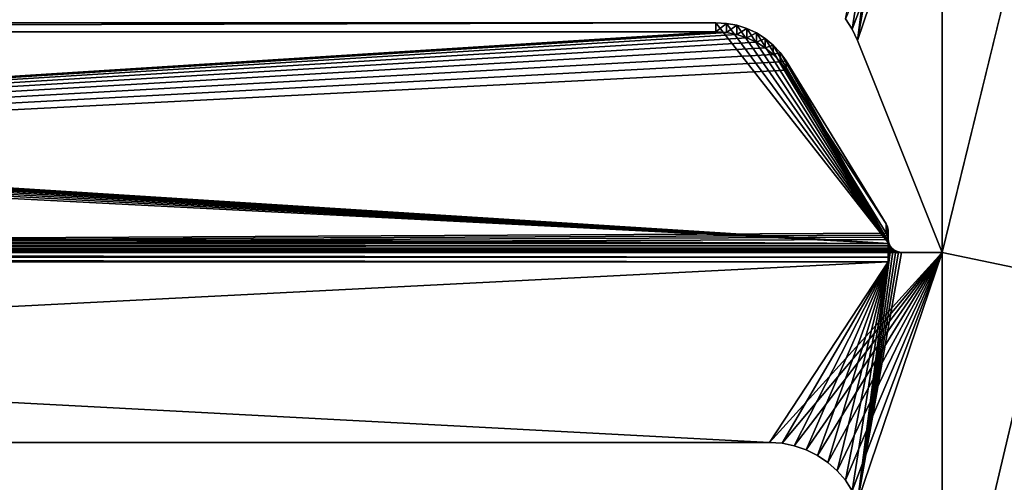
# Model space of a CAD drawing. Extents: x -547 to 547, y 0 to 578.
# Tile 273 of 472: x 195 to 232, y 55 to 72. Entities that reach past the tile are written whole.
import ezdxf

# ---------------------------------------------------------------- set-up
doc = ezdxf.new("R2010")
doc.units = 0
doc.header["$LTSCALE"] = 65.185185
for name, color, linetype in [('3', 7, 'CONTINUOUS'), ('332', 7, 'CONTINUOUS'), ('339', 7, 'CONTINUOUS'), ('424', 7, 'CONTINUOUS'), ('425', 7, 'CONTINUOUS'), ('462', 7, 'CONTINUOUS'), ('463', 7, 'CONTINUOUS'), ('467', 7, 'CONTINUOUS'), ('469', 7, 'CONTINUOUS'), ('470', 7, 'CONTINUOUS'), ('471', 7, 'CONTINUOUS'), ('472', 7, 'CONTINUOUS'), ('473', 7, 'CONTINUOUS'), ('474', 7, 'CONTINUOUS'), ('611', 7, 'CONTINUOUS'), ('613', 7, 'CONTINUOUS'), ('683', 7, 'CONTINUOUS'), ('684', 7, 'CONTINUOUS'), ('9', 7, 'CONTINUOUS')]:
    doc.layers.add(name, color=color, linetype=linetype)

msp = doc.modelspace()

# ---------------------------------------------------------------- linework, layer by layer
at = {"layer": '3', "color": 7, "linetype": 'CONTINUOUS'}
for points in [[(528.7, 1.5, -68), (-528.7, 1.5, -68), (528.7, 576.5, -68), (528.7, 1.5, -68)], [(528.7, 576.5, -68), (-528.7, 1.5, -68), (-528.7, 576.5, -68), (528.7, 576.5, -68)]]:
    msp.add_3dface(points, dxfattribs=at)
at = {"layer": '332', "color": 7, "linetype": 'CONTINUOUS'}
for points in [[(0, 576.5, 68), (226.18, 105.217, 68), (525, 1.5, 68), (0, 576.5, 68)], [(525, 576.5, 68), (0, 576.5, 68), (525, 1.5, 68), (525, 576.5, 68)], [(226.18, 105.217, 68), (226.38, 104.8, 68), (525, 1.5, 68), (226.18, 105.217, 68)], [(226.38, 104.8, 68), (229.5, 97, 68), (525, 1.5, 68), (226.38, 104.8, 68)], [(229.5, 97, 68), (229.5, 80, 68), (525, 1.5, 68), (229.5, 97, 68)], [(225.927, 71.604, 68), (226.18, 71.217, 68), (229.5, 80, 68), (225.927, 71.604, 68)], [(226.18, 71.217, 68), (226.38, 70.8, 68), (229.5, 80, 68), (226.18, 71.217, 68)], [(226.38, 70.8, 68), (229.5, 63, 68), (229.5, 80, 68), (226.38, 70.8, 68)], [(229.5, 80, 68), (229.5, 63, 68), (525, 1.5, 68), (229.5, 80, 68)], [(96.87, 56, 68), (223.13, 56, 68), (90.5, 63, 68), (96.87, 56, 68)], [(223.13, 56, 68), (229.5, 63, 68), (90.5, 63, 68), (223.13, 56, 68)], [(223.13, 56, 68), (223.592, 55.969, 68), (229.5, 63, 68), (223.13, 56, 68)], [(223.592, 55.969, 68), (224.045, 55.878, 68), (229.5, 63, 68), (223.592, 55.969, 68)], [(224.045, 55.878, 68), (224.483, 55.728, 68), (229.5, 63, 68), (224.045, 55.878, 68)], [(224.483, 55.728, 68), (224.897, 55.522, 68), (229.5, 63, 68), (224.483, 55.728, 68)], [(224.897, 55.522, 68), (225.28, 55.262, 68), (229.5, 63, 68), (224.897, 55.522, 68)], [(225.28, 55.262, 68), (225.625, 54.955, 68), (229.5, 63, 68), (225.28, 55.262, 68)], [(225.625, 54.955, 68), (225.927, 54.604, 68), (229.5, 63, 68), (225.625, 54.955, 68)], [(225.927, 54.604, 68), (226.18, 54.217, 68), (229.5, 63, 68), (225.927, 54.604, 68)], [(226.18, 54.217, 68), (226.38, 53.8, 68), (229.5, 63, 68), (226.18, 54.217, 68)], [(226.38, 53.8, 68), (229.5, 46, 68), (229.5, 63, 68), (226.38, 53.8, 68)], [(229.5, 63, 68), (229.5, 46, 68), (525, 1.5, 68), (229.5, 63, 68)]]:
    msp.add_3dface(points, dxfattribs=at)
at = {"layer": '339', "color": 3, "linetype": 'CONTINUOUS'}
for points in [[(349, 551.5, 67), (69.5, 63, 67), (69.5, 80, 67), (349, 551.5, 67)], [(69.5, 63, 67), (349, 551.5, 67), (93.82, 105.217, 67), (69.5, 63, 67)], [(349, 551.5, 67), (349, 9.5, 67), (229.5, 12, 67), (349, 551.5, 67)], [(349, 551.5, 67), (229.5, 12, 67), (229.5, 29, 67), (349, 551.5, 67)], [(349, 551.5, 67), (229.5, 29, 67), (229.5, 46, 67), (349, 551.5, 67)], [(349, 551.5, 67), (229.5, 46, 67), (229.5, 63, 67), (349, 551.5, 67)], [(349, 551.5, 67), (229.5, 63, 67), (229.5, 80, 67), (349, 551.5, 67)], [(227.688, 80.109, 67), (226.38, 70.8, 67), (227.609, 80.188, 67), (227.688, 80.109, 67)], [(227.609, 80.188, 67), (226.38, 70.8, 67), (227.5, 79.647, 67), (227.609, 80.188, 67)], [(227.783, 80.05, 67), (226.38, 70.8, 67), (227.688, 80.109, 67), (227.783, 80.05, 67)], [(227.889, 80.013, 67), (226.38, 70.8, 67), (227.783, 80.05, 67), (227.889, 80.013, 67)], [(228, 80, 67), (226.38, 70.8, 67), (227.889, 80.013, 67), (228, 80, 67)], [(229.5, 63, 67), (226.38, 70.8, 67), (229.5, 80, 67), (229.5, 63, 67)], [(229.5, 80, 67), (226.38, 70.8, 67), (228, 80, 67), (229.5, 80, 67)], [(226.18, 71.217, 67), (225.927, 71.604, 67), (227.5, 79.647, 67), (226.18, 71.217, 67)], [(226.38, 70.8, 67), (226.18, 71.217, 67), (227.5, 79.647, 67), (226.38, 70.8, 67)], [(227.688, 63.109, 67), (226.38, 53.8, 67), (227.609, 63.188, 67), (227.688, 63.109, 67)], [(227.609, 63.188, 67), (226.38, 53.8, 67), (227.5, 62.647, 67), (227.609, 63.188, 67)], [(227.5, 63.5, 67), (227.513, 63.389, 67), (227.5, 62.647, 67), (227.5, 63.5, 67)], [(227.513, 63.389, 67), (227.55, 63.283, 67), (227.5, 62.647, 67), (227.513, 63.389, 67)], [(227.55, 63.283, 67), (227.609, 63.188, 67), (227.5, 62.647, 67), (227.55, 63.283, 67)], [(227.783, 63.05, 67), (226.38, 53.8, 67), (227.688, 63.109, 67), (227.783, 63.05, 67)], [(227.889, 63.013, 67), (226.38, 53.8, 67), (227.783, 63.05, 67), (227.889, 63.013, 67)], [(228, 63, 67), (226.38, 53.8, 67), (227.889, 63.013, 67), (228, 63, 67)], [(229.5, 46, 67), (226.38, 53.8, 67), (229.5, 63, 67), (229.5, 46, 67)], [(229.5, 63, 67), (226.38, 53.8, 67), (228, 63, 67), (229.5, 63, 67)], [(96.87, 56, 67), (92.5, 62.647, 67), (227.5, 62.647, 67), (96.87, 56, 67)], [(223.13, 56, 67), (96.87, 56, 67), (227.5, 62.647, 67), (223.13, 56, 67)], [(223.592, 55.969, 67), (223.13, 56, 67), (227.5, 62.647, 67), (223.592, 55.969, 67)], [(224.045, 55.878, 67), (223.592, 55.969, 67), (227.5, 62.647, 67), (224.045, 55.878, 67)], [(224.483, 55.728, 67), (224.045, 55.878, 67), (227.5, 62.647, 67), (224.483, 55.728, 67)], [(224.897, 55.522, 67), (224.483, 55.728, 67), (227.5, 62.647, 67), (224.897, 55.522, 67)], [(225.28, 55.262, 67), (224.897, 55.522, 67), (227.5, 62.647, 67), (225.28, 55.262, 67)], [(225.625, 54.955, 67), (225.28, 55.262, 67), (227.5, 62.647, 67), (225.625, 54.955, 67)], [(225.927, 54.604, 67), (225.625, 54.955, 67), (227.5, 62.647, 67), (225.927, 54.604, 67)], [(226.18, 54.217, 67), (225.927, 54.604, 67), (227.5, 62.647, 67), (226.18, 54.217, 67)], [(226.38, 53.8, 67), (226.18, 54.217, 67), (227.5, 62.647, 67), (226.38, 53.8, 67)]]:
    msp.add_3dface(points, dxfattribs=at)
at = {"layer": '424', "color": 7, "linetype": 'CONTINUOUS'}
for points in [[(223.592, 55.969, 68), (223.13, 56, 68), (223.592, 55.969, 67), (223.592, 55.969, 68)], [(223.592, 55.969, 67), (223.13, 56, 68), (223.13, 56, 67.5), (223.592, 55.969, 67)], [(223.13, 56, 67), (223.592, 55.969, 67), (223.13, 56, 67.5), (223.13, 56, 67)], [(224.045, 55.878, 68), (223.592, 55.969, 68), (224.045, 55.878, 67), (224.045, 55.878, 68)], [(223.592, 55.969, 68), (223.592, 55.969, 67), (224.045, 55.878, 67), (223.592, 55.969, 68)], [(224.483, 55.728, 68), (224.045, 55.878, 68), (224.483, 55.728, 67), (224.483, 55.728, 68)], [(224.045, 55.878, 68), (224.045, 55.878, 67), (224.483, 55.728, 67), (224.045, 55.878, 68)], [(224.897, 55.522, 68), (224.483, 55.728, 68), (224.897, 55.522, 67), (224.897, 55.522, 68)], [(224.483, 55.728, 68), (224.483, 55.728, 67), (224.897, 55.522, 67), (224.483, 55.728, 68)], [(225.28, 55.262, 68), (224.897, 55.522, 68), (225.28, 55.262, 67), (225.28, 55.262, 68)], [(224.897, 55.522, 68), (224.897, 55.522, 67), (225.28, 55.262, 67), (224.897, 55.522, 68)], [(225.625, 54.955, 68), (225.28, 55.262, 68), (225.625, 54.955, 67), (225.625, 54.955, 68)], [(225.28, 55.262, 68), (225.28, 55.262, 67), (225.625, 54.955, 67), (225.28, 55.262, 68)], [(225.927, 54.604, 68), (225.625, 54.955, 68), (225.927, 54.604, 67), (225.927, 54.604, 68)], [(225.625, 54.955, 68), (225.625, 54.955, 67), (225.927, 54.604, 67), (225.625, 54.955, 68)], [(226.18, 54.217, 68), (225.927, 54.604, 68), (226.18, 54.217, 67), (226.18, 54.217, 68)], [(225.927, 54.604, 68), (225.927, 54.604, 67), (226.18, 54.217, 67), (225.927, 54.604, 68)]]:
    msp.add_3dface(points, dxfattribs=at)
at = {"layer": '425', "color": 7, "linetype": 'CONTINUOUS'}
for points in [[(223.13, 56, 68), (96.87, 56, 68), (223.13, 56, 67.5), (223.13, 56, 68)], [(96.87, 56, 68), (223.13, 56, 67), (223.13, 56, 67.5), (96.87, 56, 68)], [(223.13, 56, 67), (96.87, 56, 68), (96.87, 56, 67.5), (223.13, 56, 67)], [(96.87, 56, 67), (223.13, 56, 67), (96.87, 56, 67.5), (96.87, 56, 67)]]:
    msp.add_3dface(points, dxfattribs=at)
at = {"layer": '462', "color": 7, "linetype": 'CONTINUOUS'}
for points in [[(229.5, 63, 68), (226.38, 70.8, 68), (229.5, 63, 67), (229.5, 63, 68)], [(229.5, 63, 67), (226.38, 70.8, 68), (226.38, 70.8, 67.5), (229.5, 63, 67)], [(226.38, 70.8, 67), (229.5, 63, 67), (226.38, 70.8, 67.5), (226.38, 70.8, 67)]]:
    msp.add_3dface(points, dxfattribs=at)
at = {"layer": '463', "color": 7, "linetype": 'CONTINUOUS'}
for points in [[(226.18, 71.217, 68), (225.927, 71.604, 68), (226.18, 71.217, 67), (226.18, 71.217, 68)], [(225.927, 71.604, 68), (225.927, 71.604, 67), (226.18, 71.217, 67), (225.927, 71.604, 68)], [(226.38, 70.8, 68), (226.18, 71.217, 68), (226.38, 70.8, 67.5), (226.38, 70.8, 68)], [(226.18, 71.217, 68), (226.18, 71.217, 67), (226.38, 70.8, 67), (226.18, 71.217, 68)], [(226.18, 71.217, 68), (226.38, 70.8, 67), (226.38, 70.8, 67.5), (226.18, 71.217, 68)]]:
    msp.add_3dface(points, dxfattribs=at)
at = {"layer": '467', "color": 7, "linetype": 'CONTINUOUS'}
for points in [[(90.5, 63, 68), (229.5, 63, 68), (92, 63, 67.969), (90.5, 63, 68)], [(229.5, 63, 68), (228, 63, 67.969), (92, 63, 67.969), (229.5, 63, 68)], [(229.5, 63, 68), (229.5, 63, 67), (228, 63, 67), (229.5, 63, 68)], [(229.5, 63, 68), (228, 63, 67), (228, 63, 67.969), (229.5, 63, 68)]]:
    msp.add_3dface(points, dxfattribs=at)
at = {"layer": '469', "color": 7, "linetype": 'CONTINUOUS'}
for points in [[(227.5, 63.5, 67), (227.5, 63.472, 66.764), (227.5, 63.814, 67.704), (227.5, 63.5, 67)], [(227.5, 63.5, 67.818), (227.5, 63.5, 67), (227.5, 63.814, 67.704), (227.5, 63.5, 67.818)], [(227.5, 63.5, 67), (227.5, 62.647, 67), (227.5, 62.821, 66.985), (227.5, 63.5, 67)], [(227.5, 63.472, 66.764), (227.5, 63.5, 67), (227.5, 62.989, 66.94), (227.5, 63.472, 66.764)], [(227.5, 62.989, 66.94), (227.5, 63.5, 67), (227.5, 62.821, 66.985), (227.5, 62.989, 66.94)]]:
    msp.add_3dface(points, dxfattribs=at)
at = {"layer": '470', "color": 7, "linetype": 'CONTINUOUS'}
for points in [[(97.351, 71.08, 65.059), (227.529, 63.331, 67.879), (97.703, 71.243, 65), (97.351, 71.08, 65.059)], [(97.703, 71.243, 65), (227.529, 63.331, 67.879), (98.074, 71.361, 64.957), (97.703, 71.243, 65)], [(98.074, 71.361, 64.957), (227.529, 63.331, 67.879), (98.459, 71.433, 64.931), (98.074, 71.361, 64.957)], [(98.459, 71.433, 64.931), (227.529, 63.331, 67.879), (98.851, 71.457, 64.922), (98.459, 71.433, 64.931)], [(98.851, 71.457, 64.922), (227.529, 63.331, 67.879), (221.149, 71.457, 64.922), (98.851, 71.457, 64.922)], [(221.149, 71.457, 64.922), (227.529, 63.331, 67.879), (221.541, 71.433, 64.931), (221.149, 71.457, 64.922)], [(221.541, 71.433, 64.931), (227.529, 63.331, 67.879), (221.926, 71.361, 64.957), (221.541, 71.433, 64.931)], [(221.926, 71.361, 64.957), (227.529, 63.331, 67.879), (222.297, 71.243, 65), (221.926, 71.361, 64.957)], [(222.297, 71.243, 65), (227.529, 63.331, 67.879), (222.649, 71.08, 65.059), (222.297, 71.243, 65)], [(96.73, 70.632, 65.222), (227.529, 63.331, 67.879), (97.025, 70.875, 65.134), (96.73, 70.632, 65.222)], [(97.025, 70.875, 65.134), (227.529, 63.331, 67.879), (97.351, 71.08, 65.059), (97.025, 70.875, 65.134)], [(222.649, 71.08, 65.059), (227.529, 63.331, 67.879), (222.975, 70.875, 65.134), (222.649, 71.08, 65.059)], [(222.975, 70.875, 65.134), (227.529, 63.331, 67.879), (223.27, 70.632, 65.222), (222.975, 70.875, 65.134)], [(96.471, 70.354, 65.323), (227.529, 63.331, 67.879), (96.73, 70.632, 65.222), (96.471, 70.354, 65.323)], [(223.27, 70.632, 65.222), (227.529, 63.331, 67.879), (223.529, 70.354, 65.323), (223.27, 70.632, 65.222)], [(92.567, 64.049, 67.618), (227.529, 63.331, 67.879), (96.253, 70.048, 65.435), (92.567, 64.049, 67.618)], [(96.253, 70.048, 65.435), (227.529, 63.331, 67.879), (96.471, 70.354, 65.323), (96.253, 70.048, 65.435)], [(227.529, 63.331, 67.879), (223.747, 70.048, 65.435), (223.529, 70.354, 65.323), (227.529, 63.331, 67.879)], [(227.433, 64.049, 67.618), (223.747, 70.048, 65.435), (227.507, 63.414, 67.849), (227.433, 64.049, 67.618)], [(227.507, 63.414, 67.849), (223.747, 70.048, 65.435), (227.529, 63.331, 67.879), (227.507, 63.414, 67.849)], [(92.5, 63.814, 67.704), (227.529, 63.331, 67.879), (92.508, 63.895, 67.674), (92.5, 63.814, 67.704)], [(92.508, 63.895, 67.674), (227.529, 63.331, 67.879), (92.53, 63.974, 67.645), (92.508, 63.895, 67.674)], [(92.53, 63.974, 67.645), (227.529, 63.331, 67.879), (92.567, 64.049, 67.618), (92.53, 63.974, 67.645)], [(227.433, 64.049, 67.618), (227.5, 63.5, 67.818), (227.47, 63.974, 67.645), (227.433, 64.049, 67.618)], [(227.5, 63.5, 67.818), (227.433, 64.049, 67.618), (227.507, 63.414, 67.849), (227.5, 63.5, 67.818)], [(227.47, 63.974, 67.645), (227.5, 63.5, 67.818), (227.492, 63.895, 67.674), (227.47, 63.974, 67.645)], [(227.5, 63.5, 67.818), (227.5, 63.814, 67.704), (227.492, 63.895, 67.674), (227.5, 63.5, 67.818)], [(92.5, 63.814, 67.704), (92.5, 63.5, 67.818), (227.529, 63.331, 67.879), (92.5, 63.814, 67.704)], [(92.471, 63.331, 67.879), (227.529, 63.331, 67.879), (92.493, 63.414, 67.849), (92.471, 63.331, 67.879)], [(227.529, 63.331, 67.879), (92.5, 63.5, 67.818), (92.493, 63.414, 67.849), (227.529, 63.331, 67.879)]]:
    msp.add_3dface(points, dxfattribs=at)
at = {"layer": '471', "color": 7, "linetype": 'CONTINUOUS'}
for points in [[(92.365, 63.158, 67.934), (92.287, 63.09, 67.95), (227.635, 63.158, 67.934), (92.365, 63.158, 67.934)], [(227.635, 63.158, 67.934), (92.287, 63.09, 67.95), (227.713, 63.09, 67.95), (227.635, 63.158, 67.934)], [(92.428, 63.241, 67.91), (92.365, 63.158, 67.934), (227.572, 63.241, 67.91), (92.428, 63.241, 67.91)], [(227.572, 63.241, 67.91), (92.365, 63.158, 67.934), (227.635, 63.158, 67.934), (227.572, 63.241, 67.91)], [(227.529, 63.331, 67.879), (92.471, 63.331, 67.879), (92.428, 63.241, 67.91), (227.529, 63.331, 67.879)], [(227.529, 63.331, 67.879), (92.428, 63.241, 67.91), (227.572, 63.241, 67.91), (227.529, 63.331, 67.879)], [(92, 63, 67.969), (228, 63, 67.969), (227.899, 63.01, 67.967), (92, 63, 67.969)], [(92.101, 63.01, 67.967), (92, 63, 67.969), (227.899, 63.01, 67.967), (92.101, 63.01, 67.967)], [(92.197, 63.041, 67.961), (92.101, 63.01, 67.967), (227.803, 63.041, 67.961), (92.197, 63.041, 67.961)], [(227.803, 63.041, 67.961), (92.101, 63.01, 67.967), (227.899, 63.01, 67.967), (227.803, 63.041, 67.961)], [(92.287, 63.09, 67.95), (92.197, 63.041, 67.961), (227.713, 63.09, 67.95), (92.287, 63.09, 67.95)], [(227.713, 63.09, 67.95), (92.197, 63.041, 67.961), (227.803, 63.041, 67.961), (227.713, 63.09, 67.95)]]:
    msp.add_3dface(points, dxfattribs=at)
at = {"layer": '472', "color": 7, "linetype": 'CONTINUOUS'}
for points in [[(92.5, 62.821, 66.985), (92.5, 62.989, 66.94), (227.5, 62.821, 66.985), (92.5, 62.821, 66.985)], [(92.5, 62.989, 66.94), (227.5, 62.989, 66.94), (227.5, 62.821, 66.985), (92.5, 62.989, 66.94)], [(227.5, 62.647, 67), (92.5, 62.647, 67), (92.5, 62.821, 66.985), (227.5, 62.647, 67)], [(227.5, 62.647, 67), (92.5, 62.821, 66.985), (227.5, 62.821, 66.985), (227.5, 62.647, 67)]]:
    msp.add_3dface(points, dxfattribs=at)
at = {"layer": '473', "color": 7, "linetype": 'CONTINUOUS'}
for points in [[(221.149, 71.115, 63.982), (92.5, 62.989, 66.94), (98.851, 71.115, 63.982), (221.149, 71.115, 63.982)], [(92.5, 62.989, 66.94), (221.149, 71.115, 63.982), (221.541, 71.091, 63.991), (92.5, 62.989, 66.94)], [(221.926, 71.019, 64.017), (92.5, 62.989, 66.94), (221.541, 71.091, 63.991), (221.926, 71.019, 64.017)], [(222.297, 70.901, 64.06), (92.5, 62.989, 66.94), (221.926, 71.019, 64.017), (222.297, 70.901, 64.06)], [(222.649, 70.738, 64.12), (92.5, 62.989, 66.94), (222.297, 70.901, 64.06), (222.649, 70.738, 64.12)], [(222.975, 70.533, 64.194), (92.5, 62.989, 66.94), (222.649, 70.738, 64.12), (222.975, 70.533, 64.194)], [(223.27, 70.29, 64.283), (92.5, 62.989, 66.94), (222.975, 70.533, 64.194), (223.27, 70.29, 64.283)], [(223.529, 70.012, 64.384), (92.5, 62.989, 66.94), (223.27, 70.29, 64.283), (223.529, 70.012, 64.384)], [(223.747, 69.706, 64.495), (92.5, 62.989, 66.94), (223.529, 70.012, 64.384), (223.747, 69.706, 64.495)], [(227.433, 63.707, 66.679), (92.5, 62.989, 66.94), (223.747, 69.706, 64.495), (227.433, 63.707, 66.679)], [(227.47, 63.632, 66.706), (92.5, 62.989, 66.94), (227.433, 63.707, 66.679), (227.47, 63.632, 66.706)], [(227.492, 63.553, 66.734), (92.5, 62.989, 66.94), (227.47, 63.632, 66.706), (227.492, 63.553, 66.734)], [(227.5, 63.472, 66.764), (92.5, 62.989, 66.94), (227.492, 63.553, 66.734), (227.5, 63.472, 66.764)], [(92.5, 62.989, 66.94), (227.5, 63.472, 66.764), (227.5, 62.989, 66.94), (92.5, 62.989, 66.94)]]:
    msp.add_3dface(points, dxfattribs=at)
at = {"layer": '474', "color": 7, "linetype": 'CONTINUOUS'}
for points in [[(98.851, 71.457, 64.922), (221.149, 71.457, 64.922), (98.851, 71.115, 63.982), (98.851, 71.457, 64.922)], [(221.149, 71.457, 64.922), (221.149, 71.115, 63.982), (98.851, 71.115, 63.982), (221.149, 71.457, 64.922)]]:
    msp.add_3dface(points, dxfattribs=at)
at = {"layer": '611', "color": 7, "linetype": 'CONTINUOUS'}
for points in [[(223.747, 70.048, 65.435), (227.433, 64.049, 67.618), (223.747, 69.706, 64.495), (223.747, 70.048, 65.435)], [(227.433, 64.049, 67.618), (227.433, 63.707, 66.679), (223.747, 69.706, 64.495), (227.433, 64.049, 67.618)]]:
    msp.add_3dface(points, dxfattribs=at)
at = {"layer": '613', "color": 7, "linetype": 'CONTINUOUS'}
for points in [[(221.149, 71.457, 64.922), (221.541, 71.433, 64.931), (221.149, 71.115, 63.982), (221.149, 71.457, 64.922)], [(221.149, 71.115, 63.982), (221.541, 71.433, 64.931), (221.541, 71.091, 63.991), (221.149, 71.115, 63.982)], [(221.541, 71.433, 64.931), (221.926, 71.361, 64.957), (221.541, 71.091, 63.991), (221.541, 71.433, 64.931)], [(221.926, 71.361, 64.957), (221.926, 71.019, 64.017), (221.541, 71.091, 63.991), (221.926, 71.361, 64.957)], [(221.926, 71.361, 64.957), (222.297, 71.243, 65), (221.926, 71.019, 64.017), (221.926, 71.361, 64.957)], [(222.297, 71.243, 65), (222.297, 70.901, 64.06), (221.926, 71.019, 64.017), (222.297, 71.243, 65)], [(222.297, 71.243, 65), (222.649, 71.08, 65.059), (222.297, 70.901, 64.06), (222.297, 71.243, 65)], [(222.649, 71.08, 65.059), (222.649, 70.738, 64.12), (222.297, 70.901, 64.06), (222.649, 71.08, 65.059)], [(222.649, 71.08, 65.059), (222.975, 70.875, 65.134), (222.649, 70.738, 64.12), (222.649, 71.08, 65.059)], [(222.975, 70.875, 65.134), (222.975, 70.533, 64.194), (222.649, 70.738, 64.12), (222.975, 70.875, 65.134)], [(222.975, 70.875, 65.134), (223.27, 70.632, 65.222), (222.975, 70.533, 64.194), (222.975, 70.875, 65.134)], [(223.27, 70.632, 65.222), (223.27, 70.29, 64.283), (222.975, 70.533, 64.194), (223.27, 70.632, 65.222)], [(223.27, 70.632, 65.222), (223.529, 70.354, 65.323), (223.27, 70.29, 64.283), (223.27, 70.632, 65.222)], [(223.529, 70.354, 65.323), (223.529, 70.012, 64.384), (223.27, 70.29, 64.283), (223.529, 70.354, 65.323)], [(223.529, 70.354, 65.323), (223.747, 70.048, 65.435), (223.529, 70.012, 64.384), (223.529, 70.354, 65.323)], [(223.747, 70.048, 65.435), (223.747, 69.706, 64.495), (223.529, 70.012, 64.384), (223.747, 70.048, 65.435)]]:
    msp.add_3dface(points, dxfattribs=at)
at = {"layer": '683', "color": 7, "linetype": 'CONTINUOUS'}
for points in [[(227.513, 63.389, 67), (227.5, 63.5, 67), (227.507, 63.414, 67.849), (227.513, 63.389, 67)], [(227.5, 63.5, 67), (227.5, 63.5, 67.818), (227.507, 63.414, 67.849), (227.5, 63.5, 67)], [(227.513, 63.389, 67), (227.507, 63.414, 67.849), (227.529, 63.331, 67.879), (227.513, 63.389, 67)], [(227.55, 63.283, 67), (227.513, 63.389, 67), (227.529, 63.331, 67.879), (227.55, 63.283, 67)], [(227.55, 63.283, 67), (227.529, 63.331, 67.879), (227.572, 63.241, 67.91), (227.55, 63.283, 67)], [(227.609, 63.188, 67), (227.55, 63.283, 67), (227.572, 63.241, 67.91), (227.609, 63.188, 67)], [(227.609, 63.188, 67), (227.572, 63.241, 67.91), (227.635, 63.158, 67.934), (227.609, 63.188, 67)], [(227.688, 63.109, 67), (227.609, 63.188, 67), (227.635, 63.158, 67.934), (227.688, 63.109, 67)], [(227.688, 63.109, 67), (227.635, 63.158, 67.934), (227.713, 63.09, 67.95), (227.688, 63.109, 67)], [(227.783, 63.05, 67), (227.688, 63.109, 67), (227.713, 63.09, 67.95), (227.783, 63.05, 67)], [(227.783, 63.05, 67), (227.713, 63.09, 67.95), (227.803, 63.041, 67.961), (227.783, 63.05, 67)], [(227.889, 63.013, 67), (227.783, 63.05, 67), (227.803, 63.041, 67.961), (227.889, 63.013, 67)], [(227.889, 63.013, 67), (227.803, 63.041, 67.961), (227.899, 63.01, 67.967), (227.889, 63.013, 67)], [(228, 63, 67), (227.889, 63.013, 67), (228, 63, 67.969), (228, 63, 67)], [(228, 63, 67.969), (227.889, 63.013, 67), (227.899, 63.01, 67.967), (228, 63, 67.969)]]:
    msp.add_3dface(points, dxfattribs=at)
at = {"layer": '684', "color": 7, "linetype": 'CONTINUOUS'}
for points in [[(227.433, 64.049, 67.618), (227.47, 63.974, 67.645), (227.433, 63.707, 66.679), (227.433, 64.049, 67.618)], [(227.47, 63.974, 67.645), (227.47, 63.632, 66.706), (227.433, 63.707, 66.679), (227.47, 63.974, 67.645)], [(227.47, 63.974, 67.645), (227.492, 63.895, 67.674), (227.47, 63.632, 66.706), (227.47, 63.974, 67.645)], [(227.492, 63.895, 67.674), (227.492, 63.553, 66.734), (227.47, 63.632, 66.706), (227.492, 63.895, 67.674)], [(227.492, 63.895, 67.674), (227.5, 63.814, 67.704), (227.492, 63.553, 66.734), (227.492, 63.895, 67.674)], [(227.5, 63.814, 67.704), (227.5, 63.472, 66.764), (227.492, 63.553, 66.734), (227.5, 63.814, 67.704)]]:
    msp.add_3dface(points, dxfattribs=at)
at = {"layer": '9', "color": 7, "linetype": 'CONTINUOUS'}
for points in [[(349, 551.5, -50), (-349, 551.5, -50), (349, 9.5, -50), (349, 551.5, -50)], [(349, 9.5, -50), (-349, 551.5, -50), (-349, 9.5, -50), (349, 9.5, -50)]]:
    msp.add_3dface(points, dxfattribs=at)

doc.saveas('drawing.dxf')
